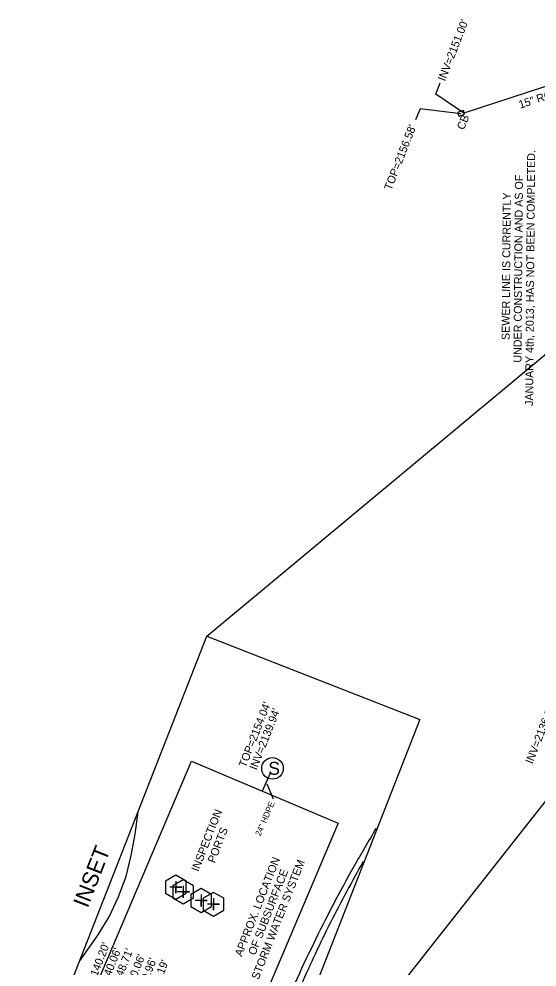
# Model space of a CAD drawing. Extents: x 945964 to 948456, y 631061 to 636061.
# Drawn here: x 945983.7 to 946242.4, y 632205.9 to 632679.5 of the extents above; entities that cross this region are included whole.
import ezdxf

# ---------------------------------------------------------------- set-up
doc = ezdxf.new("R2010")
doc.units = 0
for name, color, linetype in [('Default', 7, 'Continuous'), ('Exist Other Culture Area Outline', 7, 'Continuous'), ('Exist Other Culture Area Outline Text', 7, 'Continuous'), ('Exist Roads Curbs', 7, 'Continuous'), ('Exist Roads EOP', 7, 'Continuous'), ('Exist Roads EOP Other', 7, 'Continuous'), ('Exist Structure Minor Catch Basin', 7, 'Continuous'), ('Exist Structure Minor Catch Basin Text', 7, 'Continuous'), ('Exist Structure Minor Catch Basin Top Elevation', 7, 'Continuous'), ('Exist Structure Minor Pipes HDPE 24 Inch', 7, 'Continuous'), ('Exist Structure Minor Pipes HDPE 24 Inch Invert', 7, 'Continuous'), ('Exist Structure Minor Pipes HDPE 24 Inch Leader', 7, 'Continuous'), ('Exist Structure Minor Pipes HDPE 24 Inch Text', 7, 'Continuous'), ('Exist Structure Minor Pipes RCP 15 Inch', 7, 'Continuous'), ('Exist Structure Minor Pipes RCP 15 Inch Invert', 7, 'Continuous'), ('Exist Structure Minor Pipes RCP 15 Inch Text', 7, 'Continuous'), ('Exist Structure Minor Pipes RCP 30 Inch Invert', 7, 'Continuous'), ('Exist Structure Minor Storm Sewer Manhole CELL', 7, 'Continuous'), ('Exist Structure Minor Storm Sewer Manhole Top Elevation', 7, 'Continuous'), ('Exist Utilities Sanitary Sewer Clean-Out CELL', 7, 'Continuous'), ('Exist Utilities Sanitary Sewer Clean-Out Text', 7, 'Continuous'), ('Exist Utilities Sanitary Sewer UG Line Text', 7, 'Continuous')]:
    doc.layers.add(name, color=color, linetype=linetype)

# ---------------------------------------------------------------- blocks, each defined once
blk = doc.blocks.new('EXIST UTILITIES SANITARY SEWER CLEAN-OUT')
at = {"layer": 'Exist Utilities Sanitary Sewer Clean-Out CELL'}
blk.add_line((0, 0), (0, 0), dxfattribs=at)
blk.add_lwpolyline([(-0.0516, 0.0299), (-0.0517, -0.0297), (-0.0001, -0.0596), (0.0516, -0.0299), (0.0517, 0.0297), (0.0001, 0.0596)], close=True, dxfattribs=at)
blk.add_lwpolyline([(0, 0.0302), (0, -0.0302), (0, 0), (0.0302, 0), (-0.0302, 0)], dxfattribs=at)
blk = doc.blocks.new('EXIST STRUCTURE MINOR STORM SEWER MANHOLE')
at = {"layer": 'Exist Structure Minor Storm Sewer Manhole CELL'}
blk.add_circle((0, 0), 0.0539, dxfattribs=at)
blk.add_text('S', height=0.065, dxfattribs=at).set_placement((-0.0206, -0.032))

msp = doc.modelspace()

# ---------------------------------------------------------------- linework, layer by layer
at = {"layer": 'Default'}
for p, q in [((946077.6, 632371.19), (946427.8, 632662.58)), ((946089.99, 632089.85), (946436.98, 632530.39))]:
    msp.add_line(p, q, dxfattribs=at)
msp.add_lwpolyline([(945987.95, 632129.8), (945983.74, 632131.44), (946077.6, 632371.19), (946183.85, 632329.59), (946089.99, 632089.85), (946046.31, 632106.95)], dxfattribs=at)
at = {"layer": 'Exist Other Culture Area Outline'}
msp.add_lwpolyline([(946013.3, 632175.32), (946069.87, 632308.81), (946143.16, 632277.75), (946086.59, 632144.26)], close=True, dxfattribs=at)
at = {"layer": 'Exist Roads Curbs'}
msp.add_spline([(946162, 632275.06), (946150.99, 632256.16), (946140.59, 632237.01), (946130.77, 632217.52), (946121.5, 632197.62), (946104.94, 632155.55), (946092.35, 632112.15), (946087.56, 632090.8)], degree=3, dxfattribs=at)
at = {"layer": 'Exist Roads EOP'}
msp.add_spline([(946155.6, 632258.7), (946139.31, 632228.22), (946131.75, 632212.64), (946124.54, 632196.79), (946108.06, 632154.54), (946095.35, 632111.02), (946091.78, 632095.7)], degree=3, dxfattribs=at)
at = {"layer": 'Exist Roads EOP Other'}
msp.add_lwpolyline([(946014.09, 632208.96), (946023.26, 632221.94), (946028.76, 632230.95), (946033.35, 632240.66), (946037.28, 632251.1), (946039.79, 632261.63), (946041.82, 632272.28), (946043.07, 632282.07), (946043.22, 632283.37)], dxfattribs=at)
at = {"layer": 'Exist Structure Minor Catch Basin'}
msp.add_lwpolyline([(946206.25, 632631.94), (946205.65, 632633.75), (946202.8, 632632.75), (946203.39, 632631.02), (946206.25, 632631.94)], dxfattribs=at)
at = {"layer": 'Exist Structure Minor Catch Basin Top Elevation'}
msp.add_lwpolyline([(946204.35, 632632.13), (946184.01, 632634.65), (946181.82, 632629.07)], dxfattribs=at)
at = {"layer": 'Exist Structure Minor Pipes HDPE 24 Inch'}
msp.add_lwpolyline([(946105.39, 632293.94), (946109.27, 632302.88)], dxfattribs=at)
at = {"layer": 'Exist Structure Minor Pipes HDPE 24 Inch Leader'}
msp.add_lwpolyline([(946107.57, 632297.43), (946110.66, 632289.93)], dxfattribs=at)
at = {"layer": 'Exist Structure Minor Pipes RCP 15 Inch'}
msp.add_line((946330.12, 632673.22), (946205.95, 632632.45), dxfattribs=at)
at = {"layer": 'Exist Structure Minor Pipes RCP 15 Inch Invert'}
msp.add_lwpolyline([(946205.95, 632632.45), (946191.9, 632642.03), (946194.09, 632647.62)], dxfattribs=at)

# ---------------------------------------------------------------- block references
at = {"layer": 'Exist Structure Minor Storm Sewer Manhole CELL', "xscale": 99.99999999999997, "yscale": 99.99999999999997}
msp.add_blockref('EXIST STRUCTURE MINOR STORM SEWER MANHOLE', (946110.32, 632305.14), dxfattribs=at)
at = {"layer": 'Exist Utilities Sanitary Sewer Clean-Out CELL', "xscale": 99.99999999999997, "yscale": 99.99999999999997}
for p in [(946062.1, 632245.84), (946065.8, 632243.45), (946074.75, 632239.16), (946080.83, 632237.27)]:
    msp.add_blockref('EXIST UTILITIES SANITARY SEWER CLEAN-OUT', p, dxfattribs=at)

# ---------------------------------------------------------------- texts
at = {"layer": 'Default'}
msp.add_text('INSET', height=8, rotation=68.6189, dxfattribs=at).set_placement((946018.01, 632235.02))
at = {"layer": 'Exist Other Culture Area Outline Text'}
for s, p in [('APPROX. LOCATION', (946095.02, 632210.85)), ('STORM WATER SYSTEM', (946103.4, 632199.34)), ('OF SUBSURFACE', (946101.72, 632211.5))]:
    msp.add_text(s, height=4, rotation=68.619, dxfattribs=at).set_placement(p)
at = {"layer": 'Exist Structure Minor Catch Basin Text'}
msp.add_text('CB', height=4, rotation=68.619, dxfattribs=at).set_placement((946205.96, 632623.81))
at = {"layer": 'Exist Structure Minor Catch Basin Top Elevation'}
msp.add_text("TOP=2156.58'", height=4, rotation=68.6189, dxfattribs=at).set_placement((946169.66, 632593.65))
at = {"layer": 'Exist Structure Minor Pipes HDPE 24 Inch Invert'}
for s, p in [("INV=2139.94'", (946102.42, 632304)), ("INV=2140.20'", (946017.37, 632187.01)), ("INV=2140.06'", (946023.05, 632184.33)), ("INV=2140.06'", (946035.03, 632181.11)), ("INV=2139.96'", (946040.77, 632179.34)), ("INV=2140.19'", (946046.78, 632178.35))]:
    msp.add_text(s, height=4, rotation=68.6189, dxfattribs=at).set_placement(p)
at = {"layer": 'Exist Structure Minor Pipes HDPE 24 Inch Text'}
msp.add_text('24" HDPE', height=3, rotation=66.5187, dxfattribs=at).set_placement((946104.28, 632271.1))
at = {"layer": 'Exist Structure Minor Pipes RCP 15 Inch Invert'}
msp.add_text("INV=2151.00'", height=4, rotation=68.6189, dxfattribs=at).set_placement((946196.48, 632648.15))
at = {"layer": 'Exist Structure Minor Pipes RCP 15 Inch Text'}
msp.add_text('15" RCP', height=4, rotation=18.1758, dxfattribs=at).set_placement((946234.02, 632634.69))
at = {"layer": 'Exist Structure Minor Pipes RCP 30 Inch Invert'}
msp.add_text("INV=2136.03'", height=4, rotation=68.6189, dxfattribs=at).set_placement((946240.17, 632307.1))
at = {"layer": 'Exist Structure Minor Storm Sewer Manhole Top Elevation'}
for s, p in [("TOP=2154.04'", (946097.02, 632305.27)), ("TOP=2148.71'", (946028.26, 632182.12))]:
    msp.add_text(s, height=4, rotation=68.6189, dxfattribs=at).set_placement(p)
at = {"layer": 'Exist Utilities Sanitary Sewer Clean-Out Text'}
for s, p in [('INSPECTION', (946073.38, 632253.29)), ('PORTS', (946081.48, 632257.54))]:
    msp.add_text(s, height=4, rotation=68.619, dxfattribs=at).set_placement(p)
at = {"layer": 'Exist Utilities Sanitary Sewer UG Line Text'}
for s, p in [('JANUARY 4th, 2013, HAS NOT BEEN COMPLETED.', (946240.46, 632486.22)), ('UNDER CONSTRUCTION AND AS OF', (946234.65, 632507.81)), ('SEWER LINE IS CURRENTLY', (946228.74, 632519.13))]:
    msp.add_text(s, height=4, rotation=89.5187, dxfattribs=at).set_placement(p)

doc.saveas('drawing.dxf')
